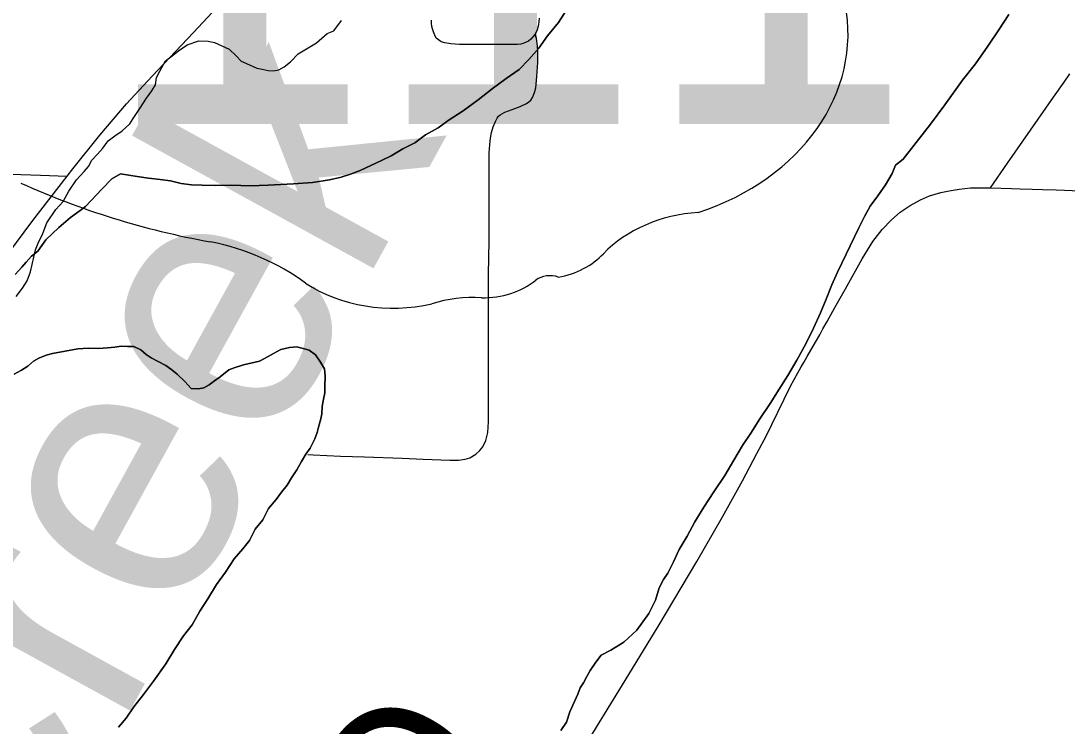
# Model space of a CAD drawing. Extents: x 2.4 to 73.1, y 4.5 to 25.6.
# Drawn here: x 47.3626 to 47.5521, y 20.691 to 20.8187 of the extents above; entities that cross this region are included whole.
import ezdxf

# ---------------------------------------------------------------- set-up
doc = ezdxf.new("R2010")
doc.units = 0
for name, color, linetype in [('GM_X_County_Road', 7, 'Continuous'), ('GM_X_County_Road_Text', 7, 'Continuous'), ('GM_X_Major_River', 7, 'Continuous'), ('GM_X_Minor_Lake', 7, 'Continuous'), ('GM_X_Minor_River_Text', 7, 'Continuous'), ('GM_X_State_Route', 7, 'Continuous'), ('GM_X_State_Shield', 7, 'Continuous'), ('GM_X_Township_Road', 7, 'Continuous')]:
    doc.layers.add(name, color=color, linetype=linetype)

msp = doc.modelspace()

# ---------------------------------------------------------------- linework, layer by layer
at = {"layer": 'GM_X_County_Road'}
for points in [[(47.46575, 20.68889), (47.46997, 20.69578), (47.47208, 20.69922), (47.47825, 20.7093), (47.48507, 20.72079), (47.4897, 20.72888), (47.4933, 20.73542), (47.49592, 20.74037), (47.49722, 20.74284), (47.49812, 20.74447), (47.49865, 20.7456), (47.49972, 20.74783), (47.50204, 20.75252), (47.50334, 20.75497), (47.50395, 20.75605), (47.5044, 20.75685), (47.50502, 20.75792), (47.50655, 20.76054), (47.50734, 20.76182), (47.50789, 20.76293), (47.50863, 20.76426), (47.50971, 20.76613), (47.50999, 20.7667), (47.5103, 20.76723), (47.51196, 20.77021), (47.51498, 20.77563), (47.51695, 20.77875), (47.51861, 20.78094), (47.52028, 20.78271), (47.5219, 20.78408), (47.52366, 20.78528), (47.52553, 20.78629), (47.5272, 20.78701), (47.52923, 20.78763), (47.53072, 20.78796), (47.53253, 20.78823), (47.53462, 20.78845), (47.5365, 20.7885), (47.53823, 20.78847)], [(47.53823, 20.78847), (47.54205, 20.78834), (47.5436, 20.7883), (47.54577, 20.78825), (47.54763, 20.78819), (47.55011, 20.78812), (47.55166, 20.78806), (47.55725, 20.78782), (47.56097, 20.78765), (47.57619, 20.78713), (47.57961, 20.78704), (47.58242, 20.78696), (47.58557, 20.78708), (47.58857, 20.78753)]]:
    msp.add_lwpolyline(points, dxfattribs=at)
at = {"layer": 'GM_X_Major_River'}
for points in [[(47.46238, 20.82213), (47.45998, 20.81841), (47.458, 20.816), (47.45641, 20.81377), (47.45463, 20.81174), (47.45285, 20.80989), (47.45052, 20.80826), (47.44798, 20.80644), (47.44544, 20.80443), (47.44271, 20.80243), (47.44019, 20.8008), (47.43823, 20.79935), (47.43591, 20.79809), (47.43396, 20.79664), (47.43183, 20.79557), (47.42969, 20.7943), (47.42795, 20.79341), (47.42602, 20.79252), (47.42409, 20.79164), (47.42235, 20.79093), (47.42062, 20.79042), (47.41851, 20.78992), (47.41545, 20.78945), (47.41201, 20.78918), (47.40743, 20.78896), (47.40419, 20.78887), (47.40077, 20.78899), (47.39791, 20.78889), (47.39544, 20.78898), (47.39354, 20.78904), (47.39164, 20.78929), (47.38975, 20.78973), (47.38785, 20.78999), (47.38577, 20.79025), (47.38368, 20.79051), (47.38065, 20.79099), (47.3791, 20.79009), (47.37732, 20.78825), (47.37437, 20.78511), (47.37339, 20.78438), (47.37164, 20.78311), (47.36949, 20.78128), (47.36713, 20.77907), (47.36573, 20.77703), (47.36456, 20.77611), (47.36357, 20.77501)], [(47.36357, 20.77501), (47.36456, 20.77611), (47.36573, 20.77703), (47.36713, 20.77907), (47.36949, 20.78128), (47.37164, 20.78311), (47.37339, 20.78438), (47.37437, 20.78511), (47.37732, 20.78825), (47.3791, 20.79009), (47.38065, 20.79099), (47.38368, 20.79051), (47.38577, 20.79025), (47.38785, 20.78999), (47.38975, 20.78973), (47.39164, 20.78929), (47.39354, 20.78904), (47.39544, 20.78898), (47.39791, 20.78889), (47.40077, 20.78899), (47.40419, 20.78887), (47.40743, 20.78896), (47.41201, 20.78918), (47.41545, 20.78945), (47.41851, 20.78992), (47.42062, 20.79042), (47.42235, 20.79093), (47.42409, 20.79164), (47.42602, 20.79252), (47.42795, 20.79341), (47.42969, 20.7943), (47.43183, 20.79557), (47.43396, 20.79664), (47.43591, 20.79809), (47.43823, 20.79935), (47.44019, 20.8008), (47.44271, 20.80243), (47.44544, 20.80443), (47.44798, 20.80644), (47.45052, 20.80826), (47.45285, 20.80989), (47.45463, 20.81174), (47.45641, 20.81377), (47.458, 20.816), (47.45998, 20.81841), (47.46238, 20.82213)], [(47.46045, 20.69018), (47.46145, 20.69167), (47.46208, 20.69355), (47.46291, 20.69543), (47.46352, 20.69674), (47.46394, 20.69787), (47.46454, 20.6988), (47.46514, 20.69992), (47.46575, 20.70104), (47.46675, 20.70253), (47.46774, 20.70383), (47.46949, 20.70472), (47.47182, 20.70616), (47.47417, 20.70837), (47.47636, 20.71134), (47.47758, 20.71377), (47.47823, 20.71603), (47.47904, 20.71753), (47.47983, 20.71864), (47.48085, 20.7207), (47.48188, 20.72295), (47.48329, 20.72538), (47.4847, 20.72799), (47.48631, 20.7306), (47.48811, 20.7334), (47.49011, 20.73637), (47.49173, 20.73917), (47.49333, 20.74178), (47.49493, 20.7442), (47.49634, 20.74644), (47.49834, 20.74942), (47.49994, 20.75203), (47.50154, 20.75445), (47.50316, 20.75725), (47.50478, 20.76024), (47.5062, 20.76304), (47.50743, 20.76585), (47.50846, 20.76829), (47.5095, 20.77092), (47.51052, 20.77317), (47.5144, 20.78122), (47.51541, 20.78328), (47.51643, 20.78515), (47.51782, 20.787), (47.51922, 20.78905), (47.52042, 20.7911), (47.52104, 20.79261), (47.52241, 20.7937), (47.52479, 20.79667), (47.52737, 20.8), (47.52996, 20.80353), (47.53315, 20.80799), (47.53553, 20.81096), (47.53773, 20.81412), (47.53973, 20.81709), (47.54153, 20.81989)], [(47.54153, 20.81989), (47.53973, 20.81709), (47.53773, 20.81412), (47.53553, 20.81096), (47.53315, 20.80799), (47.52996, 20.80353), (47.52737, 20.8), (47.52479, 20.79667), (47.52241, 20.7937), (47.52104, 20.79261), (47.52042, 20.7911), (47.51922, 20.78905), (47.51782, 20.787), (47.51643, 20.78515), (47.51541, 20.78328), (47.5144, 20.78122), (47.51052, 20.77317), (47.5095, 20.77092), (47.50846, 20.76829), (47.50743, 20.76585), (47.5062, 20.76304), (47.50478, 20.76024), (47.50316, 20.75725), (47.50154, 20.75445), (47.49994, 20.75203), (47.49834, 20.74942), (47.49634, 20.74644), (47.49493, 20.7442), (47.49333, 20.74178), (47.49173, 20.73917), (47.49011, 20.73637), (47.48811, 20.7334), (47.48631, 20.7306), (47.4847, 20.72799), (47.48329, 20.72538), (47.48188, 20.72295), (47.48085, 20.7207), (47.47983, 20.71864), (47.47904, 20.71753), (47.47823, 20.71603), (47.47758, 20.71377), (47.47636, 20.71134), (47.47417, 20.70837), (47.47182, 20.70616), (47.46949, 20.70472), (47.46774, 20.70383), (47.46675, 20.70253), (47.46575, 20.70104), (47.46514, 20.69992), (47.46454, 20.6988), (47.46394, 20.69787), (47.46352, 20.69674), (47.46291, 20.69543), (47.46208, 20.69355), (47.46145, 20.69167), (47.46045, 20.69018)], [(47.36357, 20.77501), (47.36278, 20.77408), (47.3616, 20.77279)], [(47.3616, 20.77279), (47.36278, 20.77408), (47.36357, 20.77501)], [(47.3614, 20.75472), (47.36276, 20.75544), (47.36392, 20.75616), (47.3649, 20.75708), (47.36587, 20.75762), (47.36722, 20.75815), (47.36838, 20.75849), (47.37297, 20.75929), (47.37488, 20.75941), (47.37678, 20.75935), (47.37831, 20.75949), (47.37965, 20.75963), (47.3808, 20.75979), (47.38194, 20.75975), (47.38308, 20.75971), (47.38439, 20.7591), (47.38532, 20.7583), (47.38625, 20.7577), (47.38737, 20.7571), (47.38887, 20.75628), (47.38999, 20.75549), (47.39092, 20.7547), (47.39239, 20.75331), (47.3935, 20.75214), (47.39483, 20.75209), (47.39579, 20.75225), (47.39676, 20.75279), (47.39773, 20.75352), (47.39871, 20.75425), (47.40027, 20.75553), (47.40124, 20.75587), (47.40297, 20.75639), (47.40584, 20.75705), (47.4074, 20.75795), (47.40837, 20.75849), (47.40972, 20.75921), (47.41126, 20.75954), (47.41259, 20.75968), (47.41354, 20.75946), (47.41486, 20.75904), (47.41597, 20.75824), (47.41688, 20.75688), (47.41761, 20.75571), (47.41776, 20.75437), (47.41769, 20.75247), (47.41766, 20.75133), (47.41743, 20.7502), (47.4172, 20.74888), (47.41716, 20.74755), (47.41694, 20.7466), (47.41651, 20.74509), (47.41629, 20.74415), (47.41587, 20.74302), (47.41505, 20.74134), (47.41426, 20.74022), (47.41345, 20.73892), (47.41264, 20.73742), (47.41164, 20.73594), (47.41084, 20.73463), (47.40985, 20.73333), (47.40885, 20.73203), (47.40747, 20.73037), (47.40645, 20.72831), (47.40506, 20.72664), (47.40404, 20.72458), (47.40285, 20.7231), (47.40127, 20.72125), (47.39967, 20.71883), (47.39808, 20.7166), (47.39647, 20.71399), (47.39507, 20.71176), (47.39366, 20.70933), (47.39207, 20.70729)], [(47.39207, 20.70729), (47.39366, 20.70933), (47.39507, 20.71176), (47.39647, 20.71399), (47.39808, 20.7166), (47.39967, 20.71883), (47.40127, 20.72125), (47.40285, 20.7231), (47.40404, 20.72458), (47.40506, 20.72664), (47.40645, 20.72831), (47.40747, 20.73037), (47.40885, 20.73203), (47.40985, 20.73333), (47.41084, 20.73463), (47.41164, 20.73594), (47.41264, 20.73742), (47.41345, 20.73892), (47.41426, 20.74022), (47.41505, 20.74134), (47.41587, 20.74302), (47.41629, 20.74415), (47.41651, 20.74509), (47.41694, 20.7466), (47.41716, 20.74755), (47.4172, 20.74888), (47.41743, 20.7502), (47.41766, 20.75133), (47.41769, 20.75247), (47.41776, 20.75437), (47.41761, 20.75571), (47.41688, 20.75688), (47.41597, 20.75824), (47.41486, 20.75904), (47.41354, 20.75946), (47.41259, 20.75968), (47.41126, 20.75954), (47.40972, 20.75921), (47.40837, 20.75849), (47.4074, 20.75795), (47.40584, 20.75705), (47.40297, 20.75639), (47.40124, 20.75587), (47.40027, 20.75553), (47.39871, 20.75425), (47.39773, 20.75352), (47.39676, 20.75279), (47.39579, 20.75225), (47.39483, 20.75209), (47.3935, 20.75214), (47.39239, 20.75331), (47.39092, 20.7547), (47.38999, 20.75549), (47.38887, 20.75628), (47.38737, 20.7571), (47.38625, 20.7577), (47.38532, 20.7583), (47.38439, 20.7591), (47.38308, 20.75971), (47.38194, 20.75975), (47.3808, 20.75979), (47.37965, 20.75963), (47.37831, 20.75949), (47.37678, 20.75935), (47.37488, 20.75941), (47.37297, 20.75929), (47.36838, 20.75849), (47.36722, 20.75815), (47.36587, 20.75762), (47.3649, 20.75708), (47.36392, 20.75616), (47.36276, 20.75544), (47.3614, 20.75472)], [(47.39207, 20.70729), (47.39047, 20.70487), (47.38886, 20.70226), (47.38666, 20.6991), (47.38487, 20.69669), (47.38309, 20.69446), (47.38169, 20.69242), (47.3803, 20.69075)], [(47.3803, 20.69075), (47.38169, 20.69242), (47.38309, 20.69446), (47.38487, 20.69669), (47.38666, 20.6991), (47.38886, 20.70226), (47.39047, 20.70487), (47.39207, 20.70729)]]:
    msp.add_lwpolyline(points, dxfattribs=at)
at = {"layer": 'GM_X_Minor_Lake'}
msp.add_lwpolyline([(47.36177, 20.76881), (47.36296, 20.77029), (47.36376, 20.7716), (47.36439, 20.77329), (47.36528, 20.77726), (47.3659, 20.77876), (47.3665, 20.77988), (47.36734, 20.78213), (47.36894, 20.78455), (47.37032, 20.78603), (47.37133, 20.7879), (47.37273, 20.78994), (47.37411, 20.79142), (47.3749, 20.79235), (47.37551, 20.79347), (47.37649, 20.79458), (47.37748, 20.79568), (47.37847, 20.79698), (47.37965, 20.7979), (47.38101, 20.7988), (47.38238, 20.80009), (47.38298, 20.80102), (47.38418, 20.80288), (47.38539, 20.80474), (47.38638, 20.80604), (47.38699, 20.80716), (47.38722, 20.80849), (47.38783, 20.80961), (47.38884, 20.81148), (47.38982, 20.81221), (47.39118, 20.8133), (47.39274, 20.81439), (47.39486, 20.81508), (47.39657, 20.81503), (47.39771, 20.8148), (47.39902, 20.81419), (47.40033, 20.81357), (47.40163, 20.81239), (47.40255, 20.81141), (47.40349, 20.81099), (47.40536, 20.81017), (47.40631, 20.80995), (47.40744, 20.80972), (47.4084, 20.80969), (47.40935, 20.80985), (47.41032, 20.81039), (47.41149, 20.8113), (47.41287, 20.81278), (47.41617, 20.81476), (47.41813, 20.81641), (47.41929, 20.81694), (47.42068, 20.8188)], dxfattribs=at)
msp.add_lwpolyline([(47.36177, 20.76881), (47.36296, 20.77029), (47.36376, 20.7716), (47.36439, 20.77329), (47.36528, 20.77726), (47.3659, 20.77876), (47.3665, 20.77988), (47.36734, 20.78213), (47.36894, 20.78455), (47.37032, 20.78603), (47.37133, 20.7879), (47.37273, 20.78994), (47.37411, 20.79142), (47.3749, 20.79235), (47.37551, 20.79347), (47.37649, 20.79458), (47.37748, 20.79568), (47.37847, 20.79698), (47.37965, 20.7979), (47.38101, 20.7988), (47.38238, 20.80009), (47.38298, 20.80102), (47.38418, 20.80288), (47.38539, 20.80474), (47.38638, 20.80604), (47.38699, 20.80716), (47.38722, 20.80849), (47.38783, 20.80961), (47.38884, 20.81148), (47.38982, 20.81221), (47.39118, 20.8133), (47.39274, 20.81439), (47.39486, 20.81508), (47.39657, 20.81503), (47.39771, 20.8148), (47.39902, 20.81419), (47.40033, 20.81357), (47.40163, 20.81239), (47.40255, 20.81141), (47.40349, 20.81099), (47.40536, 20.81017), (47.40631, 20.80995), (47.40744, 20.80972), (47.4084, 20.80969), (47.40935, 20.80985), (47.41032, 20.81039), (47.41149, 20.8113), (47.41287, 20.81278), (47.41617, 20.81476), (47.41813, 20.81641), (47.41929, 20.81694), (47.42068, 20.8188)], dxfattribs=at)
at = {"layer": 'GM_X_State_Route'}
msp.add_lwpolyline([(47.3468, 20.75839), (47.36482, 20.78258), (47.37103, 20.79061), (47.37205, 20.79193), (47.37691, 20.798), (47.38178, 20.80368), (47.38641, 20.80873), (47.39389, 20.81663), (47.40321, 20.82664), (47.41535, 20.83954), (47.42594, 20.85092), (47.43561, 20.86169), (47.44145, 20.86794), (47.45032, 20.87733), (47.47313, 20.90169), (47.47762, 20.90655), (47.4822, 20.91152), (47.48864, 20.91826), (47.49407, 20.92423), (47.50314, 20.93445), (47.50866, 20.94116), (47.52494, 20.9616)], dxfattribs=at)
at = {"layer": 'GM_X_State_Shield'}
for centre, major_axis, start_param, end_param in [((47.46872, 20.81635), (0.04371, 0), 5.101752, 6.440018), ((47.42496, 20.87713), (0.1262, 0), 4.195997, 4.488961), ((47.48715, 20.76491), (0.02394, 0), 1.647645, 2.488434), ((47.38733, 20.74805), (0.03949, 0), 0.823519, 1.323587), ((47.45682, 20.7833), (0.01412, 0), 4.937069, 5.64225), ((47.45842, 20.76955), (0.00376, 0), 1.147584, 2.315152), ((47.43004, 20.78673), (0.02506, 0), 4.026481, 4.996735), ((47.44635, 20.77924), (0.01335, 0), 4.691044, 5.507374), ((47.44451, 20.75213), (0.02059, 0), 1.495662, 1.94098)]:
    msp.add_ellipse(centre, major_axis=major_axis, ratio=0.8, start_param=start_param, end_param=end_param, dxfattribs=at)
at = {"layer": 'GM_X_Township_Road'}
for points in [[(47.45576, 20.81633), (47.455, 20.81542), (47.45456, 20.81505), (47.45375, 20.81467), (47.45316, 20.81453), (47.45255, 20.81445), (47.45163, 20.81442), (47.45071, 20.81442), (47.44874, 20.81442), (47.44591, 20.81444), (47.44208, 20.81447), (47.44053, 20.81459), (47.43939, 20.81477), (47.43876, 20.81495), (47.43826, 20.81526), (47.43787, 20.81562), (47.43759, 20.81615), (47.43735, 20.81672), (47.43717, 20.81728), (47.43709, 20.81772), (47.43702, 20.81831), (47.43697, 20.81884)], [(47.4565, 20.81924), (47.45637, 20.81801), (47.45613, 20.81712), (47.45576, 20.81633)], [(47.44787, 20.79852), (47.44815, 20.79953), (47.44857, 20.80052), (47.44889, 20.80112), (47.44913, 20.80144), (47.44945, 20.80172), (47.45027, 20.80218), (47.45158, 20.80268), (47.45306, 20.80321), (47.45419, 20.80374), (47.45465, 20.80406), (47.45497, 20.80438), (47.45529, 20.80484), (47.4555, 20.80526), (47.45571, 20.8059), (47.45589, 20.80661), (47.4561, 20.80863), (47.45624, 20.81117), (47.45624, 20.81315), (47.45618, 20.81419), (47.45599, 20.81553), (47.45576, 20.81633)], [(47.53823, 20.78847), (47.54134, 20.79296), (47.54962, 20.8049), (47.55155, 20.80761), (47.55262, 20.80912)], [(47.41463, 20.74018), (47.41556, 20.74011), (47.42052, 20.73989), (47.42485, 20.73975), (47.43166, 20.7395), (47.43552, 20.73935), (47.44031, 20.73917), (47.44187, 20.73917), (47.4431, 20.73934), (47.44397, 20.73959), (47.44505, 20.7402), (47.44572, 20.74083), (47.44628, 20.74156), (47.44682, 20.74268), (47.44723, 20.74418), (47.44735, 20.74609), (47.44735, 20.75768), (47.44734, 20.77282), (47.44744, 20.77883), (47.44743, 20.79018), (47.44744, 20.79171), (47.44747, 20.79482), (47.4476, 20.79699), (47.44772, 20.79783), (47.44787, 20.79852)], [(47.22721, 20.79249), (47.22924, 20.79247), (47.23577, 20.7924), (47.26372, 20.79214), (47.27118, 20.7921), (47.28951, 20.79175), (47.30598, 20.79148), (47.31312, 20.79142), (47.31622, 20.79141), (47.32088, 20.79137), (47.32897, 20.79136), (47.34015, 20.79124), (47.35103, 20.79114), (47.35724, 20.79106), (47.36621, 20.79077), (47.37103, 20.79061)]]:
    msp.add_lwpolyline(points, dxfattribs=at)

# ---------------------------------------------------------------- texts
at = {"layer": 'GM_X_County_Road_Text'}
msp.add_text('RD', height=0.028409, rotation=59.2301, dxfattribs=at).set_placement((47.42287, 20.63884))
at = {"layer": 'GM_X_Minor_River_Text'}
msp.add_text('Creek', height=0.047376, rotation=61.175, dxfattribs=at).set_placement((47.35823, 20.64984))
at = {"layer": 'GM_X_State_Shield'}
msp.add_text('111', height=0.065918, dxfattribs=at).set_placement((47.37712, 20.80005))

doc.saveas('drawing.dxf')
